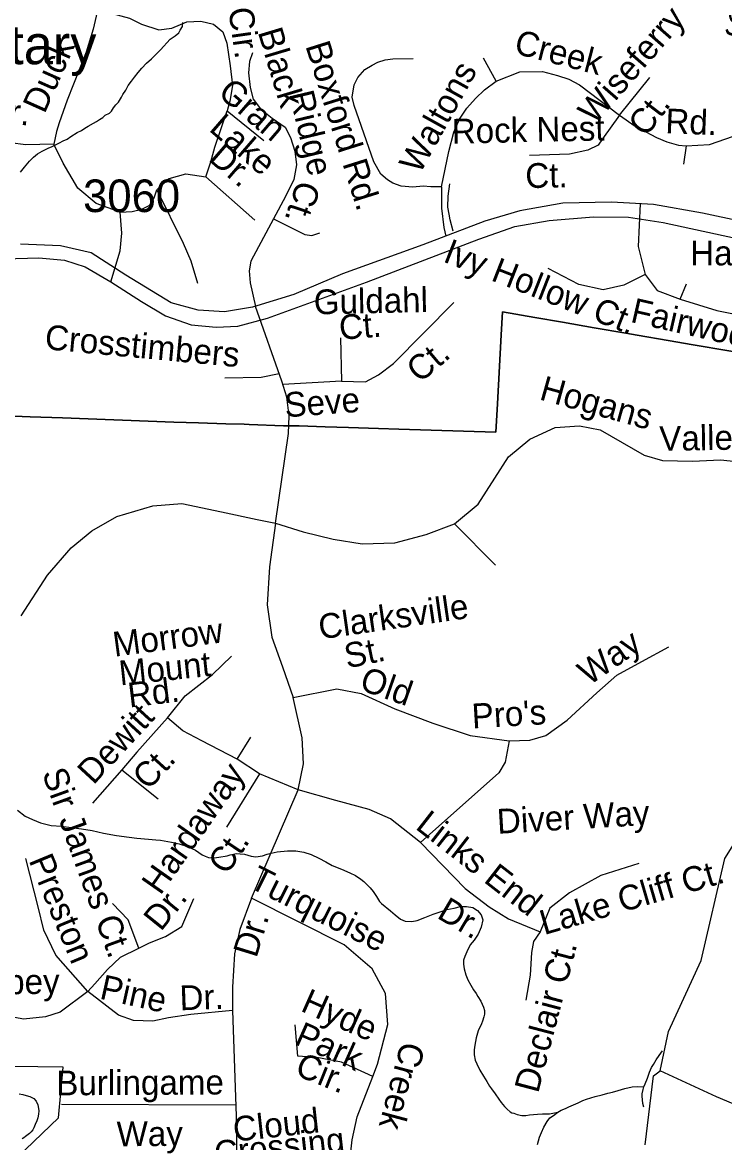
# Model space of a CAD drawing. Extents: x 2001466 to 2224147, y 644118 to 847247.
# Drawn here: x 2046859 to 2049552, y 746791 to 751088 of the extents above; entities that cross this region are included whole.
import ezdxf

# ---------------------------------------------------------------- set-up
doc = ezdxf.new("R2010")
doc.units = 0
for name, color, linetype in [('Exist Boundary Political City Limit New', 7, 'Continuous'), ('Exist Boundary Political City Limit New Hole', 7, 'Continuous'), ('Exist Cultural Educational Facility Elementary Label', 7, 'Continuous'), ('Exist Hydrographic Creek Single Shore', 7, 'Continuous'), ('Exist Hydrographic Misc Water Feature', 7, 'Continuous'), ('Exist Road Non-System Type 51', 7, 'Continuous'), ('Exist Road Non-System Type 51 Label', 7, 'Continuous'), ('Exist Road Secondary Type 51 Divided Attributed', 7, 'Continuous'), ('Exist Road Secondary Type 51 Label', 7, 'Continuous'), ('Exist Road Secondary Type 51 Number Label', 7, 'Continuous'), ('Map Preparation Boundary City Limit Buffer Line', 7, 'Continuous')]:
    doc.layers.add(name, color=color, linetype=linetype)

msp = doc.modelspace()

# ---------------------------------------------------------------- linework, layer by layer
at = {"layer": 'Exist Boundary Political City Limit New'}
msp.add_lwpolyline([(2046735, 749580.9), (2046888.4, 749575.2), (2047012.2, 749570.8), (2047439.9, 749555.2), (2047534.5, 749552.2), (2047639.2, 749548.8), (2047709.6, 749546.5), (2047728.5, 749545.9), (2047860.5, 749540.8), (2047920.9, 749540.1), (2048019.9, 749536.4), (2048109.9, 749533.6), (2048224.6, 749530), (2048302.2, 749527.6), (2048674.2, 749515.9), (2048680.4, 749625.1), (2048694.9, 749890.2), (2048699.8, 749977.7), (2048823.5, 749956.3), (2048929.9, 749937.9), (2049051.1, 749917), (2049172.4, 749896.1), (2049216.6, 749888.4), (2049334.9, 749868), (2049430.6, 749851.5), (2049469.8, 749844.8), (2049529.1, 749834.5), (2049627.6, 749817.5)], dxfattribs=at)
at = {"layer": 'Exist Boundary Political City Limit New Hole'}
msp.add_lwpolyline([(2044935.1, 746740.6), (2046806.4, 746703.2), (2046997.4, 746885.4), (2047015.1, 747080.9), (2045751.6, 747096.5), (2045742.8, 747256.5), (2044929.5, 747257.2), (2044935.1, 746740.6)], dxfattribs=at)
at = {"layer": 'Exist Hydrographic Creek Single Shore'}
for points in [[(2049304.1, 747066.2), (2049337.1, 747216.5), (2049462.1, 747489.5), (2049553.2, 747881.4), (2049769.1, 748224.8), (2049910.2, 748372.8), (2049960, 748473.5), (2050168.1, 748715.3), (2050343.1, 748843), (2050542.2, 749242.5), (2050615, 749561.1)], [(2049247, 746782), (2049279, 747047), (2049304.1, 747066.2)], [(2050146.6, 746637.1), (2050047.2, 746683.6), (2049913.1, 746801.2), (2049521.2, 746966.7), (2049304.1, 747066.2)]]:
    msp.add_lwpolyline(points, dxfattribs=at)
at = {"layer": 'Exist Hydrographic Misc Water Feature'}
for points in [[(2046851.4, 750513.4), (2046867.4, 750533.3), (2046885.7, 750555.3), (2046901, 750571.6), (2046917, 750583.4), (2046935.3, 750593.6), (2046957.2, 750605.7), (2046973.2, 750611.8), (2046991.1, 750621.6), (2047001.1, 750625.8), (2047015.1, 750633.8), (2047031.1, 750639.9), (2047045, 750650), (2047069.4, 750665.7), (2047085.2, 750673.9), (2047098.9, 750681.9), (2047111.2, 750689.8), (2047131.1, 750701.8), (2047143, 750707.7), (2047155.1, 750716), (2047167, 750723.9), (2047176.8, 750731.8), (2047192.6, 750739.9), (2047200.8, 750748), (2047208.8, 750760.2), (2047216.6, 750772), (2047226.9, 750782.2), (2047238.8, 750801.9), (2047244.5, 750811.9), (2047255, 750827.8), (2047264.8, 750846.2), (2047276.7, 750862.2), (2047288.8, 750878.3), (2047302.3, 750896.1), (2047316.5, 750912.2), (2047334.3, 750932.2), (2047354.4, 750948.2), (2047372.3, 750966.2), (2047388.7, 750982.4), (2047426.2, 751024.5), (2047444.4, 751036.4), (2047458.4, 751048.5), (2047464.1, 751058.5), (2047472.5, 751072.3), (2047474.2, 751088.2)], [(2046839.9, 748065.8), (2046869.9, 748043.8), (2046897.8, 748029.8), (2046928.1, 748017.9), (2046969.7, 748008), (2047008.3, 748004.2), (2047045.8, 748000.1), (2047086, 747994), (2047126, 747988.3), (2047170.1, 747978.4), (2047219.9, 747968.4), (2047268.3, 747962.7), (2047298.2, 747958.5), (2047342.1, 747954.7), (2047370.4, 747952.8), (2047388.3, 747950.5), (2047430.3, 747943), (2047460.2, 747936.8), (2047492.2, 747927.1), (2047522.2, 747913.2), (2047548.2, 747895.1), (2047560.3, 747889.2), (2047572.4, 747884.9), (2047594.1, 747883.2), (2047612.4, 747885.3), (2047644, 747891.1), (2047656.1, 747895.3), (2047680.2, 747899.4), (2047694.2, 747899.3), (2047710, 747897.3), (2047736.2, 747889.2), (2047754.3, 747887.3), (2047780.1, 747891.5), (2047797.9, 747897.3), (2047812.3, 747901.6), (2047835.9, 747905.8), (2047876.1, 747909.8), (2047908.1, 747909.8), (2047938.4, 747905.6), (2047966.1, 747895.8), (2047996, 747881.9), (2048022.1, 747867.8)], [(2048022.1, 747867.8), (2048046.3, 747854), (2048082.1, 747840), (2048114.1, 747826.2), (2048136.3, 747816), (2048156.2, 747802), (2048168.1, 747792.1), (2048192.1, 747768.2), (2048204.2, 747754.2), (2048216.7, 747734.4), (2048228.6, 747716.4), (2048236.6, 747708.3), (2048270.6, 747680.4), (2048288.2, 747664.3), (2048308.5, 747648.7), (2048326.4, 747640.7), (2048352.4, 747638.8), (2048372.7, 747642.6), (2048402.2, 747654.8), (2048434.4, 747666.9), (2048456.6, 747674.9), (2048486.3, 747685), (2048514.6, 747690.9), (2048538.6, 747697), (2048562.4, 747697), (2048586.4, 747692.9), (2048604.4, 747681.3), (2048618.2, 747665), (2048624.7, 747645), (2048618.8, 747617.1), (2048606.7, 747590.9), (2048590.9, 747566.9), (2048576.3, 747549.3), (2048562.6, 747523), (2048555, 747505), (2048550.5, 747491.1), (2048550.9, 747474.8), (2048552.9, 747457.1), (2048559.1, 747435), (2048566.9, 747415.2), (2048579.2, 747395.1), (2048588.8, 747377), (2048598.9, 747363.3), (2048605, 747351), (2048616.9, 747333), (2048627.2, 747311.1), (2048631.3, 747297.1), (2048631.1, 747283.4), (2048629, 747273.2), (2048623.3, 747257.4), (2048619.2, 747247.1), (2048607.3, 747219.2), (2048599.5, 747193.2), (2048593.5, 747164.9), (2048591.3, 747147), (2048591.5, 747127.1), (2048595.4, 747107.1), (2048601.5, 747093.1), (2048613.2, 747069.4), (2048627.6, 747045.4), (2048639.5, 747025.3), (2048649.7, 747007.1), (2048657.3, 746997.5), (2048671.5, 746977.5), (2048686, 746957.4), (2048695.5, 746945.4), (2048707.8, 746929.4), (2048717.8, 746919.3), (2048729.9, 746909.4), (2048736.1, 746905.6), (2048743.9, 746903.6), (2048755.7, 746899.3), (2048773.8, 746895.4), (2048789.6, 746895.4), (2048803.9, 746897.8), (2048834.1, 746899.7), (2048854, 746901.5), (2048879.8, 746901.7), (2048912, 746907.7)], [(2049241.7, 747004.5), (2049247.5, 747016.2), (2049255.5, 747038.6), (2049263.2, 747060.5), (2049271.5, 747078.4), (2049279.4, 747090.5), (2049289.3, 747108.5), (2049301.2, 747124.5), (2049313.1, 747142.6)], [(2048912, 746907.7), (2048925.5, 746915.8), (2048941.9, 746921.8), (2048953.8, 746927.7), (2048989.7, 746943.8), (2049007.8, 746952), (2049021.9, 746958), (2049055.3, 746967.9), (2049081.6, 746974.1), (2049103.7, 746980), (2049121.4, 746984.2), (2049143.7, 746990.2), (2049169.7, 746998.4), (2049197.4, 747004.4), (2049217.3, 747006.2), (2049241.7, 747004.5)], [(2049241.9, 746926.3), (2049237.8, 746940.3), (2049235.8, 746968.5), (2049235.6, 746978.3), (2049239.7, 746994.3), (2049241.7, 747004.5)], [(2046846.1, 746977.7), (2046860.2, 746975.9), (2046874, 746971.8), (2046887.9, 746968.1), (2046902.3, 746959.8), (2046911.9, 746949.8), (2046918.3, 746935.9), (2046920.1, 746922.3), (2046922.4, 746912.2), (2046920.3, 746899.9), (2046917.9, 746886.1), (2046914.2, 746874.1), (2046908, 746860), (2046902.3, 746847.9), (2046898.4, 746839.9), (2046892.4, 746831.9), (2046886.3, 746826), (2046880.5, 746822), (2046870.3, 746813.8), (2046864.3, 746809.8), (2046858.2, 746805.9)], [(2048834.3, 746783.6), (2048841.9, 746811.6), (2048850.1, 746829.5), (2048858.1, 746849.8), (2048871.8, 746871.6), (2048881.9, 746885.5), (2048895.8, 746895.5), (2048912, 746907.7)]]:
    msp.add_lwpolyline(points, dxfattribs=at)
at = {"layer": 'Exist Road Non-System Type 51'}
for p, q in [((2048675.5, 750863.1), (2048627, 750950.8)), ((2049148.6, 750732.4), (2049265, 750876.2)), ((2047644.5, 750749.2), (2047784.5, 750635.3)), ((2049404.9, 750614.8), (2049393.7, 750543.9)), ((2047562.8, 750495.4), (2047750.5, 750329.1)), ((2049381.5, 750027), (2049405, 750085.6)), ((2047737.6, 747728), (2047916.9, 748144.7))]:
    msp.add_line(p, q, dxfattribs=at)
for points in [[(2047146.2, 751128.5), (2047129.7, 751062.4), (2047102.9, 750973.6), (2047030.7, 750789.8), (2046999.7, 750703.1), (2046989.4, 750670.1), (2046979.1, 750621.6)], [(2047146.2, 751128.5), (2047189.3, 751126.3), (2047269.6, 751103.9), (2047316.2, 751081.5), (2047381.5, 751059.1), (2047431.9, 751066.6), (2047489.7, 751090.9), (2047543.8, 751092.7), (2047592.3, 751081.5), (2047627.7, 751051.7), (2047642.7, 751008.7), (2047655.7, 750921), (2047665.1, 750846.3), (2047653.9, 750786.6), (2047644.5, 750749.2)], [(2047741.6, 750971.4), (2047730.4, 750937.8), (2047726.6, 750894.8), (2047732.2, 750838.8), (2047743.4, 750794), (2047771.4, 750756.7), (2047816.2, 750721.2), (2047866.5, 750685.7), (2047887.1, 750646.5), (2047903.9, 750594.3), (2047909.5, 750542), (2047900.1, 750486), (2047868.4, 750420.6), (2047821.8, 750334.8)], [(2048466.5, 750458), (2048425.5, 750458), (2048395.6, 750459.9), (2048356.4, 750456.1), (2048311.7, 750459.9), (2048280, 750471.1), (2048259.4, 750484.1), (2048233.3, 750506.5), (2048207.2, 750553.2), (2048130.7, 750769.8), (2048123.2, 750801.5), (2048130.7, 750848.2), (2048145.6, 750876.2), (2048171.8, 750907.9), (2048199.7, 750924.7), (2048222.1, 750935.9), (2048250.1, 750945.2), (2048280, 750949), (2048357.9, 750949.7)], [(2048675.5, 750863.1), (2048766.1, 750898.6), (2048853.8, 750900.4), (2048910.3, 750884.6), (2048954.6, 750870.6), (2048995.6, 750848.2), (2049148.6, 750732.4)], [(2048466.5, 750458), (2048494.5, 750592.4), (2048513.2, 750667.1), (2048535.5, 750717.5), (2048563.5, 750758.6), (2048597.1, 750795.9), (2048630.7, 750829.5), (2048675.5, 750863.1)], [(2047562.8, 750495.4), (2047581.2, 750553.9), (2047596.6, 750609.4), (2047644.5, 750749.2)], [(2049148.6, 750732.4), (2049083.3, 750640.9), (2049066.5, 750616.7), (2049027.3, 750598), (2048956.4, 750583.1), (2048803.4, 750577.5)], [(2049148.6, 750732.4), (2049209, 750689.5), (2049291.1, 750646.5), (2049330.3, 750629.7), (2049375.1, 750616.7), (2049404.9, 750614.8)], [(2049404.9, 750614.8), (2049493.7, 750619.5), (2049615.7, 750661.5)], [(2046979.1, 750621.6), (2046872.2, 750619), (2046812.3, 750626.8), (2046788.8, 750632), (2046762.7, 750632)], [(2047234.3, 750359.9), (2047142, 750393.8), (2047071.2, 750452.3), (2047015.8, 750547.8), (2046979.1, 750621.6)], [(2047374, 750446.3), (2047405.8, 750480), (2047421.2, 750489.3), (2047485.8, 750507.7), (2047562.8, 750495.4)], [(2048495.2, 750352.9), (2048490, 750379.4), (2048492.2, 750421.2), (2048497.9, 750468.8)], [(2047234.3, 750359.9), (2047280.5, 750363), (2047317.4, 750372.2), (2047348.2, 750387.6), (2047363.6, 750415.3), (2047374, 750446.3)], [(2047374, 750446.3), (2047475.8, 750241.7), (2047504.4, 750174), (2047530.4, 750088.1)], [(2048466.5, 750458), (2048465.9, 750375.9), (2048475.1, 750302), (2048482.9, 750268.6)], [(2049227.9, 750392.3), (2049220.6, 750229.1), (2049246.9, 750120.7)], [(2047197.9, 750092.8), (2047234.3, 750212), (2047240.5, 750279.8), (2047234.3, 750359.9)], [(2048511.2, 750287.5), (2048499.6, 750330.4), (2048495.2, 750352.9)], [(2047821.8, 750334.8), (2047735.1, 750172.6), (2047729, 750135.7), (2047732.1, 750089.5), (2047752.9, 749998.8)], [(2047821.8, 750334.8), (2047941.4, 750274.3), (2047969.1, 750271.2), (2047999.8, 750280.4)], [(2049246.9, 750120.7), (2049165, 750079.7), (2049086, 750062.2), (2048992.3, 750082.7), (2048875.3, 750144.1)], [(2049246.9, 750120.7), (2049293.7, 750059.2), (2049381.5, 750027)], [(2047830, 749166.7), (2047878.9, 749511.6), (2047882, 749579.4), (2047872.7, 749650.2), (2047854.3, 749711.8), (2047752.9, 749998.8)], [(2048082.3, 749711.8), (2048174.7, 749708.8), (2048223.9, 749736.5), (2048282.4, 749779.6), (2048513.3, 750013.7)], [(2049381.5, 750027), (2049522, 749983.1), (2049656.6, 749956.7), (2049747.3, 749939.2)], [(2048079.3, 749878.2), (2048082.3, 749711.8)], [(2047635.7, 749724.2), (2047774.2, 749727.2), (2047844.1, 749740.7)], [(2048082.3, 749711.8), (2047857.9, 749699.5)], [(2048515.6, 749164.3), (2048606.3, 749240.5), (2048670.7, 749340), (2048723.4, 749422), (2048805.3, 749489.4), (2048901.6, 749534.5), (2048995.3, 749540.3), (2049074.3, 749525.7), (2049243.7, 749427.9), (2049313.9, 749407.4), (2049428.1, 749404.4), (2049536.3, 749410.3), (2049647.6, 749398.6), (2049764.6, 749375.2), (2049905.4, 749350)], [(2046853.7, 748812.3), (2046954.6, 748968.3), (2047045.7, 749073), (2047124.7, 749137.4), (2047221.3, 749193), (2047358.8, 749234), (2047470, 749242.8), (2047622.2, 749210.6), (2047759.7, 749181.3), (2047830, 749166.7)], [(2047830, 749166.7), (2047806.6, 748999.7), (2047797.8, 748853.3), (2047815.3, 748730.3), (2047856.3, 748616.1), (2047897.3, 748499)], [(2047830, 749166.7), (2047935.3, 749134.4), (2048050.3, 749105.8), (2048161.5, 749088.2), (2048287.4, 749091.1), (2048407.3, 749123.3), (2048515.6, 749164.3)], [(2048515.6, 749164.3), (2048673.6, 749006.2)], [(2048725.4, 748332.1), (2048804.5, 748335), (2048865.9, 748352.6), (2048947.9, 748411.1), (2049062, 748516.6), (2049138.1, 748583.9), (2049234.6, 748636.6), (2049337.4, 748692.3)], [(2047415.3, 748419.9), (2047482.6, 748504.9), (2047588, 748586.8), (2047661.1, 748657.1)], [(2047897.3, 748499), (2048064.1, 748531.2), (2048157.7, 748513.6), (2048286.5, 748455.1), (2048432.8, 748399.4), (2048576.2, 748352.6), (2048725.4, 748332.1)], [(2047916.9, 748144.7), (2047937.4, 748244.2), (2047931.5, 748343.8), (2047897.3, 748499)], [(2047415.3, 748419.9), (2047298.2, 748288.2), (2047239.7, 748220.8)], [(2047682.8, 748261.8), (2047547, 748332.1), (2047473.8, 748370.1), (2047415.3, 748419.9)], [(2047682.8, 748261.8), (2047735.4, 748346.7)], [(2048725.4, 748332.1), (2048709.9, 748250.1), (2048686.5, 748209.1), (2048385.1, 747942.6)], [(2047916.9, 748144.7), (2047767.6, 748206.2), (2047682.8, 748261.8)], [(2047239.7, 748220.8), (2047127.3, 748092.5)], [(2047239.7, 748220.8), (2047380.2, 748109.5)], [(2047767.6, 748206.2), (2047641.8, 748001.2)], [(2048385.1, 747942.6), (2048271, 748033.4), (2048189, 748068.5), (2048060.3, 748103.7), (2047916.9, 748144.7)], [(2048385.1, 747942.6), (2048556.9, 747765.8), (2048648.5, 747695), (2048723.4, 747649.2), (2048844.1, 747599.2)], [(2047109.8, 747370.4), (2046986.7, 747510.1), (2046941.7, 747605.3), (2046919.1, 747695.5), (2046871.6, 747880.8)], [(2049222.8, 747861.6), (2049077.2, 747815.8), (2048956.4, 747749.2), (2048881.5, 747690.9), (2048844.1, 747599.2)], [(2047305.9, 747537.3), (2047346.8, 747557.8), (2047408.3, 747581.2), (2047469.7, 747619.3), (2047516.6, 747727.7)], [(2047737.6, 747728), (2047692.5, 747607.8), (2047672.5, 747515.1), (2047665, 747387.4), (2047665, 747297.2)], [(2048203.1, 747044.3), (2048220.6, 747091.9), (2048260.7, 747244.6), (2048250.7, 747362.3), (2048200.6, 747457.5), (2048093, 747550.2), (2047917.8, 747637.9), (2047737.6, 747728)], [(2047305.9, 747537.3), (2047264.9, 747645.7), (2047204.5, 747708)], [(2048844.1, 747599.2), (2048819.1, 747561.8), (2048810.8, 747520.1), (2048806.6, 747432.6), (2048790, 747336.9)], [(2047109.8, 747370.4), (2047136.1, 747399.7), (2047185.9, 747455.3), (2047235.6, 747502.2), (2047305.9, 747537.3)], [(2047109.8, 747370.4), (2047003.3, 747291.3), (2046947.7, 747273.8), (2046862.8, 747265), (2046769.2, 747282.6), (2046675.5, 747314.8), (2046578.9, 747338.2)], [(2047665, 747297.2), (2047504.8, 747282.2), (2047419.7, 747269.7), (2047359.6, 747257.2), (2047284.6, 747259.7), (2047227, 747279.7), (2047109.8, 747370.4)], [(2047665, 747297.2), (2047680, 746854.9), (2047680, 746631.5)], [(2048203.1, 747044.3), (2048083, 747099.4), (2047987.9, 747116.9), (2047915.3, 747121.9), (2047905.3, 747242.1)], [(2048115.5, 746731.2), (2048123, 746801.8), (2048143, 746889.5), (2048203.1, 747044.3)], [(2047008.4, 746938.9), (2047677.2, 746936.4)]]:
    msp.add_lwpolyline(points, dxfattribs=at)
at = {"layer": 'Exist Road Secondary Type 51 Divided Attributed'}
for points in [[(2049616.5, 750323.9), (2049466.9, 750356.1), (2049278.6, 750389.1), (2049117.7, 750399.2), (2048931, 750394.4), (2048766.9, 750365.4), (2048631.7, 750325.1), (2048394.3, 750234.9), (2048087, 750123.4), (2047900.3, 750044.5), (2047741.8, 749995.4), (2047634, 749977.7), (2047532.6, 749984.1), (2047428.8, 750012.3), (2047255.8, 750119), (2047123, 750204.3), (2047004.7, 750230.9), (2046851.9, 750237)], [(2046789.9, 750181), (2046921.9, 750185), (2047020.8, 750176.2), (2047099.7, 750150), (2047197.9, 750092.8), (2047315.3, 750017.1), (2047407.1, 749962.4), (2047506, 749928.2), (2047601.8, 749918.5), (2047685.5, 749923.3), (2047798.9, 749953.9), (2048177.9, 750091.6), (2048609.2, 750257.1), (2048747.6, 750305.8), (2048878.7, 750328.4), (2049049.3, 750342), (2049183.7, 750341.2), (2049315.6, 750321.1), (2049593.2, 750260.3)]]:
    msp.add_lwpolyline(points, dxfattribs=at)
at = {"layer": 'Map Preparation Boundary City Limit Buffer Line'}
for points in [[(2046735, 749580.9), (2046888.4, 749575.2), (2047012.2, 749570.8), (2047439.9, 749555.2), (2047534.5, 749552.2), (2047639.2, 749548.8), (2047709.6, 749546.5), (2047728.5, 749545.9), (2047860.5, 749540.8), (2047920.9, 749540.1), (2048019.9, 749536.4), (2048109.9, 749533.6), (2048224.6, 749530), (2048302.2, 749527.6), (2048674.2, 749515.9), (2048680.4, 749625.1), (2048694.9, 749890.2), (2048699.8, 749977.7), (2048823.5, 749956.3), (2048929.9, 749937.9), (2049051.1, 749917), (2049172.4, 749896.1), (2049216.6, 749888.4), (2049334.9, 749868), (2049430.6, 749851.5), (2049469.8, 749844.8), (2049529.1, 749834.5), (2049627.6, 749817.5)], [(2049627.6, 749817.5), (2049529.1, 749834.5), (2049469.8, 749844.8), (2049430.6, 749851.5), (2049334.9, 749868), (2049216.6, 749888.4), (2049172.4, 749896.1), (2049051.1, 749917), (2048929.9, 749937.9), (2048823.5, 749956.3), (2048699.8, 749977.7), (2048694.9, 749890.2), (2048680.4, 749625.1), (2048674.2, 749515.9), (2048302.2, 749527.6), (2048224.6, 749530), (2048109.9, 749533.6), (2048019.9, 749536.4), (2047920.9, 749540.1), (2047860.5, 749540.8), (2047728.5, 749545.9), (2047709.6, 749546.5), (2047639.2, 749548.8), (2047534.5, 749552.2), (2047439.9, 749555.2), (2047012.2, 749570.8), (2046888.4, 749575.2), (2046735, 749580.9)], [(2044935.1, 746740.6), (2046806.4, 746703.2), (2046997.4, 746885.4), (2047015.1, 747080.9), (2045751.6, 747096.5), (2045742.8, 747256.5), (2044929.5, 747257.2), (2044935.1, 746740.6)]]:
    msp.add_lwpolyline(points, dxfattribs=at)

# ---------------------------------------------------------------- texts
at = {"layer": 'Exist Cultural Educational Facility Elementary Label'}
msp.add_text('Elementary', height=150, dxfattribs=at).set_placement((2046128.4, 750927.7))
at = {"layer": 'Exist Road Non-System Type 51 Label'}
for s, rotation, p in [("Halley's Cir.", 286.7398, (2049497.9, 751349.4)), ('Cir.', 278.0445, (2047648.3, 751140.1)), ('Wiseferry', 48.8978, (2049053.2, 750692.8)), ('Black', 286.6978, (2047761, 751051.9)), ('Duck', 65.9805, (2046943.8, 750734.6)), ('Creek', 345.5012, (2048740.2, 750970.4)), ('Boxford Rd.', 287.4665, (2047943.4, 750998.7)), ('Waltons', 60.9425, (2048382.4, 750502.7)), ('Gran', 319.1991, (2047604, 750810.8)), ('Ridge', 283.4876, (2047881, 750814.8)), ('Dr.', 354.8905, (2046715.2, 750707.5)), ('Ct.', 52.5874, (2049250.1, 750645.2)), ('Lake', 319.1991, (2047570.6, 750675)), ('Rock Nest', 1.2179, (2048506.3, 750622.9)), ('Rd.', 357.8108, (2049323.4, 750663.2)), ('Dr.', 319.1991, (2047568.7, 750560.6)), ('Ct.', 1.2179, (2048788.4, 750452.4)), ('Ct.', 251.6139, (2047914.5, 750487.3)), ('Ivy Hollow Ct.', 338.6211, (2048467.8, 750171.9)), ('Guldahl', 1.2267, (2047977.3, 749967.9)), ('Fairwood', 347.1176, (2049187.2, 749939.5)), ('Ct.', 4.5766, (2048077, 749870.2)), ('Ct.', 40.1608, (2048382.4, 749701.9)), ('Hogans', 344.4085, (2048837.5, 749642.6)), ('Seve', 4.2389, (2047867.3, 749573)), ('Valley', 1.0058, (2049302, 749444.1)), ('Clarksville', 8.2046, (2048001.5, 748721.1)), ('Morrow', 7.5708, (2047212.1, 748654.6)), ('St.', 11.6468, (2048104.2, 748609.6)), ('Way', 34.7151, (2049031.7, 748542.1)), ('Mount', 6.008, (2047234, 748544.5)), ('Rd.', 6.9577, (2047269.2, 748459.6)), ('Old', 340.722, (2048147.3, 748529.7)), ('Dewitt', 47.3118, (2047131.3, 748160.3)), ("Pro's", 3.3692, (2048584.7, 748379.6)), ('Ct.', 47.3118, (2047342.2, 748139.3)), ('Hardaway', 54.9821, (2047387.9, 747736.7)), ('Sir James Ct.', 289.9162, (2046933.2, 748208.6)), ('Links End', 322.0649, (2048362.2, 747997.3)), ('Diver Way', 3.3692, (2048681.3, 747975.5)), ('Ct.', 56.0748, (2047643.2, 747813.9)), ('Preston', 292.5351, (2046882.2, 747873.8)), ('Turquoise', 333.4248, (2047723, 747771.9)), ('Lake Cliff Ct.', 16.2503, (2048859.6, 747586.7)), ('Dr.', 51.1278, (2047389.9, 747598.1)), ('Dr.', 329.2828, (2048444.4, 747655.1)), ('Dr.', 72.9134, (2047756.2, 747496.3)), ('Declair Ct.', 75.2756, (2048836.4, 746977.3)), ('Abbey', 0.5423, (2046641.7, 747358.5)), ('Pine', 347.4283, (2047151.5, 747343.7)), ('Dr.', 2.1222, (2047463.2, 747298.2)), ('Hyde', 336.0282, (2047921.8, 747297.5)), ('Park', 336.0282, (2047897.9, 747170.3)), ('Creek', 255.0709, (2048312.7, 747183.3)), ('Cir.', 337.9792, (2047899.5, 747051.8)), ('Burlingame ', 0.3202, (2046989.1, 746972.1)), ('Cloud', 6.343, (2047672.1, 746794.2)), ('Way', 0.3202, (2047220.4, 746776.8)), ('Crossing', 6.343, (2047600.3, 746701.3))]:
    msp.add_text(s, height=95, rotation=rotation, dxfattribs=at).set_placement(p)
msp.add_text('Harriers', height=95, dxfattribs=at).set_placement((2049419.9, 750156.1))
at = {"layer": 'Exist Road Secondary Type 51 Label'}
msp.add_text('Crosstimbers', height=95, rotation=354.687, dxfattribs=at).set_placement((2046942.2, 749834.8))
at = {"layer": 'Exist Road Secondary Type 51 Number Label'}
msp.add_text('3060', height=125, dxfattribs=at).set_placement((2047091.7, 750360.6))

doc.saveas('drawing.dxf')
